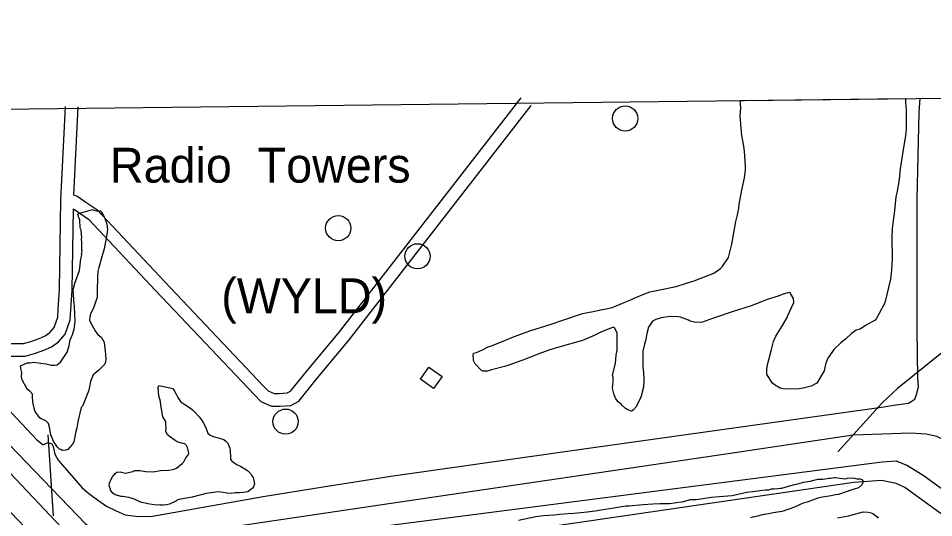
# Model space of a CAD drawing. Extents: x 3683402 to 3721514, y 487807 to 513565.
# Drawn here: x 3700574 to 3702752, y 510583 to 511772 of the extents above; entities that cross this region are included whole.
import ezdxf

# ---------------------------------------------------------------- set-up
doc = ezdxf.new("R2010")
doc.units = 0
for name, color, linetype in [('V-BLDG-OTLN', 7, 'Continuous'), ('V-GRID-FRAM', 7, 'Continuous'), ('V-LEVE-TOET', 7, 'Continuous'), ('V-ROAD-CNTR', 7, 'Continuous'), ('V-SITE-VEGE', 7, 'Continuous'), ('V-TOPO-SHOR', 7, 'Continuous'), ('V-TOPO-TOWR', 7, 'Continuous'), ('V-TOPO-TOWR-IDEN', 7, 'Continuous'), ('V-UTIL-LINE', 7, 'Continuous')]:
    doc.layers.add(name, color=color, linetype=linetype)

msp = doc.modelspace()

# ---------------------------------------------------------------- linework, layer by layer
at = {"layer": 'V-BLDG-OTLN'}
msp.add_lwpolyline([(3701562, 510890.6), (3701530.7, 510912.5), (3701550.8, 510941.2), (3701582.1, 510919.3)], close=True, dxfattribs=at)
at = {"layer": 'V-GRID-FRAM'}
msp.add_lwpolyline([(3687448, 511403.5), (3719130.8, 511772.1), (3719350.3, 493590.7), (3687651.7, 493221.8), (3687448, 511403.5)], dxfattribs=at)
at = {"layer": 'V-LEVE-TOET'}
for points in [[(3703957.8, 509729.9), (3702683.1, 510654.5), (3702663.2, 510664.5), (3702627.6, 510671.7), (3702562.1, 510667), (3700887.3, 510422.1), (3700761.2, 510410.4), (3700735.6, 510413.3), (3700720, 510422.6), (3699648.8, 511545.4)], [(3699737, 511546.5), (3700239, 511021.5), (3700730.9, 510501.6), (3700752.2, 510485.2), (3700775.7, 510477.3), (3702629.2, 510715.9), (3702662.7, 510717.9), (3702689.7, 510707.2), (3702727.4, 510684.3), (3703765.4, 509932.7), (3703987.1, 509768.3)]]:
    msp.add_lwpolyline(points, dxfattribs=at)
at = {"layer": 'V-ROAD-CNTR'}
for points in [[(3700704.7, 511318.4), (3700717.7, 511309.5), (3700740.8, 511294), (3700900.5, 511124.1), (3701135.5, 510875.6), (3701151.2, 510859.2), (3701176.5, 510848.8), (3701195.1, 510848.4), (3701222.1, 510850.4), (3701241.3, 510860.7), (3701282.4, 510911.7), (3701361.1, 511006.6), (3701794.2, 511564.4)], [(3700705.6, 511350.8), (3700713, 511349.2), (3700734.6, 511334.2), (3700760.3, 511317), (3700922.4, 511144.7), (3701157.2, 510896.3), (3701168.5, 510884.6), (3701182.8, 510878.7), (3701194.4, 510878.4), (3701213.6, 510879.9), (3701221.8, 510884.2), (3701259.2, 510930.7), (3701337.7, 511025.4), (3701770.5, 511582.8)], [(3700205.8, 511075.8), (3700305.2, 511160.4), (3700323.3, 511158.9), (3700349.1, 511150.5), (3700475.6, 511016.8), (3700494.3, 511009), (3700523.7, 511001), (3700551.1, 510997.8), (3700569, 510997.6), (3700586.3, 510997.6), (3700603.5, 511002.2), (3700623, 511009.3), (3700637.6, 511016), (3700649.1, 511024.2), (3700658.7, 511035.4), (3700667.5, 511060.2), (3700668.6, 511079.4), (3700671.5, 511126), (3700675, 511339.3), (3700686.2, 511561.7)], [(3700705.6, 511350.8), (3700716.2, 511561.2)], [(3700225.3, 511053), (3700315.1, 511129.5), (3700317.3, 511129.3), (3700332.6, 511124.3), (3700458.2, 510991.6), (3700484.5, 510980.5), (3700518, 510971.5), (3700549.1, 510967.8), (3700568.9, 510967.6), (3700590.3, 510967.7), (3700612.5, 510973.6), (3700634.3, 510981.5), (3700652.6, 510989.9), (3700669.5, 511001.8), (3700685.1, 511020.1), (3700697.2, 511054.2), (3700698.5, 511077.6), (3700701.5, 511124.8), (3700704.7, 511318.4)]]:
    msp.add_lwpolyline(points, dxfattribs=at)
at = {"layer": 'V-SITE-VEGE'}
for p, q in [((3702291.6, 511576.2), (3702685.2, 511580.8)), ((3702292.9, 511558.8), (3702291.6, 511576.2)), ((3702291.6, 511576.2), (3702291.6, 511576.2)), ((3702685.2, 511580.8), (3702685.2, 511572.3)), ((3702685.2, 511572.3), (3702686.5, 511553.6)), ((3702291.5, 511538.8), (3702292.9, 511558.8)), ((3702686.5, 511553.6), (3702686.4, 511508.2)), ((3702294.1, 511510.8), (3702291.5, 511538.8)), ((3702295.3, 511493.4), (3702294.1, 511510.8)), ((3702686.4, 511508.2), (3702685, 511492.2)), ((3702299.3, 511472.1), (3702295.3, 511493.4)), ((3702685, 511492.2), (3702680.9, 511469.6)), ((3702301.9, 511456), (3702299.3, 511472.1)), ((3702304.5, 511420), (3702301.9, 511456)), ((3702680.9, 511469.6), (3702672.7, 511413.5)), ((3702301.7, 511392), (3702304.4, 511410.7)), ((3702304.4, 511410.7), (3702304.5, 511420)), ((3702672.7, 511413.5), (3702670, 511388.2)), ((3702296.3, 511366.6), (3702301.7, 511392)), ((3702289.5, 511329.3), (3702296.3, 511366.6)), ((3702670, 511388.2), (3702664.5, 511356.2)), ((3702661.8, 511346.9), (3702657.7, 511306.8)), ((3702664.5, 511356.2), (3702661.8, 511346.9)), ((3702288.1, 511320), (3702289.5, 511329.3)), ((3702281.4, 511288), (3702285.4, 511304)), ((3702285.4, 511304), (3702288.1, 511320)), ((3702657.7, 511306.8), (3702656.4, 511296.2)), ((3702271.9, 511234.6), (3702281.4, 511288)), ((3702656.4, 511296.2), (3702653.6, 511270.8)), ((3702653.6, 511270.8), (3702652.2, 511250.8)), ((3702652.2, 511250.8), (3702653.4, 511198.8)), ((3702263.8, 511202.6), (3702271.9, 511234.6)), ((3702249, 511180), (3702263.8, 511202.6)), ((3702653.4, 511198.8), (3702652, 511172.1)), ((3702229, 511165.4), (3702245, 511176)), ((3702245, 511176), (3702249, 511180)), ((3702652, 511172.1), (3702649.2, 511150.7)), ((3702182.2, 511146.8), (3702229, 511165.4)), ((3702649.2, 511150.7), (3702635.7, 511094.7)), ((3702100.7, 511125.7), (3702139.5, 511133.6)), ((3702139.5, 511133.6), (3702163.5, 511141.5)), ((3702163.5, 511141.5), (3702182.2, 511146.8)), ((3702031.3, 511101.9), (3702039.3, 511105.9)), ((3702039.3, 511105.9), (3702062, 511115.2)), ((3702062, 511115.2), (3702076.7, 511120.5)), ((3702076.7, 511120.5), (3702100.7, 511125.7)), ((3702382.2, 511110.2), (3702355.5, 511102.3)), ((3702391.6, 511114.2), (3702382.2, 511110.2)), ((3702405, 511118.1), (3702391.6, 511114.2)), ((3702410.3, 511119.4), (3702405, 511118.1)), ((3702411.6, 511116.8), (3702410.3, 511119.4)), ((3702418.3, 511104.7), (3702411.6, 511116.8)), ((3701968.5, 511079.4), (3701987.2, 511083.4)), ((3701987.2, 511083.4), (3702015.2, 511095.3)), ((3702015.2, 511095.3), (3702031.3, 511101.9)), ((3702318.1, 511087.7), (3702272.7, 511073.2)), ((3702338.2, 511095.6), (3702318.1, 511087.7)), ((3702355.5, 511102.3), (3702338.2, 511095.6)), ((3702404.8, 511064.7), (3702419.6, 511095.4)), ((3702419.6, 511095.4), (3702418.3, 511104.7)), ((3702635.7, 511094.7), (3702622.3, 511069.4)), ((3701869.7, 511053), (3701916.4, 511068.9)), ((3701916.4, 511068.9), (3701941.8, 511074.2)), ((3701941.8, 511074.2), (3701959.1, 511078.1)), ((3701959.1, 511078.1), (3701968.5, 511079.4)), ((3702124.6, 511061.6), (3702103.2, 511059)), ((3702144.6, 511061.5), (3702124.6, 511061.6)), ((3702149.9, 511060.2), (3702144.6, 511061.5)), ((3702272.7, 511073.2), (3702232.6, 511059.9)), ((3702403.4, 511059.4), (3702404.8, 511064.7)), ((3702622.3, 511069.4), (3702615.6, 511056.1)), ((3701790.9, 511027.9), (3701841.6, 511043.8)), ((3701841.6, 511043.8), (3701869.7, 511053)), ((3702083.2, 511051), (3702073.8, 511036.4)), ((3702091.2, 511055), (3702083.2, 511051)), ((3702103.2, 511059), (3702091.2, 511055)), ((3702168.6, 511053.5), (3702149.9, 511060.2)), ((3702172.6, 511050.8), (3702168.6, 511053.5)), ((3702183.2, 511048.1), (3702172.6, 511050.8)), ((3702199.2, 511048), (3702183.2, 511048.1)), ((3702226, 511057.3), (3702199.2, 511048)), ((3702232.6, 511059.9), (3702226, 511057.3)), ((3702376.6, 511015.5), (3702392.7, 511040.8)), ((3702392.7, 511040.8), (3702403.4, 511059.4)), ((3702590.2, 511040.2), (3702576.8, 511032.2)), ((3702612.9, 511053.4), (3702590.2, 511040.2)), ((3702615.6, 511056.1), (3702612.9, 511053.4)), ((3701748.1, 511012), (3701773.5, 511021.3)), ((3701773.5, 511021.3), (3701790.9, 511027.9)), ((3701960.3, 511024.7), (3701944.3, 511016.8)), ((3701989.7, 511036.7), (3701960.3, 511024.7)), ((3701992.4, 511035.3), (3701989.7, 511036.7)), ((3701999, 511023.3), (3701992.4, 511035.3)), ((3701998.9, 510981.9), (3701999, 511023.3)), ((3702069.7, 511021.7), (3702067, 511007.1)), ((3702073.8, 511036.4), (3702069.7, 511021.7)), ((3702556.8, 511021.6), (3702542.1, 511008.3)), ((3702567.5, 511029.6), (3702556.8, 511021.6)), ((3702574.2, 511030.9), (3702567.5, 511029.6)), ((3702576.8, 511032.2), (3702574.2, 511030.9)), ((3701700, 510992.2), (3701733.4, 511005.4)), ((3701733.4, 511005.4), (3701748.1, 511012)), ((3701916.2, 511004.9), (3701860.1, 510989)), ((3701944.3, 511016.8), (3701916.2, 511004.9)), ((3702064.3, 510996.4), (3702060.3, 510979.1)), ((3702067, 511007.1), (3702064.3, 510996.4)), ((3702365.8, 510983.5), (3702371.2, 511002.1)), ((3702371.2, 511002.1), (3702376.6, 511015.5)), ((3702531.4, 510999), (3702515.3, 510984.3)), ((3702542.1, 511008.3), (3702531.4, 510999)), ((3701655.9, 510968.3), (3701657.3, 510974.9)), ((3701657.3, 510974.9), (3701663.9, 510976.3)), ((3701663.9, 510976.3), (3701678.6, 510982.9)), ((3701678.6, 510982.9), (3701692, 510989.5)), ((3701692, 510989.5), (3701700, 510992.2)), ((3701818.7, 510975.8), (3701772, 510957.2)), ((3701838.8, 510982.4), (3701818.7, 510975.8)), ((3701860.1, 510989), (3701838.8, 510982.4)), ((3701996.2, 510969.9), (3701998.9, 510981.9)), ((3702060.3, 510979.1), (3702060.1, 510941.7)), ((3702357.7, 510950.1), (3702365.8, 510983.5)), ((3702515.3, 510984.3), (3702500.6, 510963)), ((3701657.2, 510961.6), (3701655.9, 510968.3)), ((3701657.2, 510957.6), (3701657.2, 510961.6)), ((3701661.2, 510949.6), (3701657.2, 510957.6)), ((3701772, 510957.2), (3701738.6, 510945.3)), ((3701994.8, 510949.9), (3701996.2, 510969.9)), ((3702500.6, 510963), (3702495.2, 510951)), ((3701675.8, 510933.5), (3701661.2, 510949.6)), ((3701679.8, 510932.2), (3701675.8, 510933.5)), ((3701690.5, 510932.1), (3701679.8, 510932.2)), ((3701699.8, 510934.8), (3701690.5, 510932.1)), ((3701730.6, 510942.7), (3701699.8, 510934.8)), ((3701738.6, 510945.3), (3701730.6, 510942.7)), ((3701988, 510921.9), (3701994.8, 510949.9)), ((3702060.1, 510941.7), (3702061.4, 510929.7)), ((3702355, 510936.8), (3702357.7, 510950.1)), ((3702355, 510923.5), (3702355, 510936.8)), ((3702491.1, 510932.4), (3702473.7, 510903.1)), ((3702493.8, 510944.4), (3702491.1, 510932.4)), ((3702495.2, 510951), (3702493.8, 510944.4)), ((3701989.4, 510917.9), (3701988, 510921.9)), ((3701989.3, 510907.2), (3701989.4, 510917.9)), ((3702062.7, 510911), (3702061.3, 510893.7)), ((3702061.4, 510929.7), (3702062.7, 510911)), ((3702368.3, 510903.4), (3702355, 510923.5)), ((3701987.9, 510891.2), (3701989.3, 510907.2)), ((3701991.9, 510875.2), (3701987.9, 510891.2)), ((3702061.3, 510893.7), (3702055.9, 510872.3)), ((3702373.6, 510899.4), (3702368.3, 510903.4)), ((3702386.9, 510891.3), (3702373.6, 510899.4)), ((3702397.6, 510888.6), (3702386.9, 510891.3)), ((3702432.3, 510889.9), (3702397.6, 510888.6)), ((3702441.6, 510891.2), (3702432.3, 510889.9)), ((3702460.3, 510896.4), (3702441.6, 510891.2)), ((3702473.7, 510903.1), (3702460.3, 510896.4)), ((3701993.2, 510871.2), (3701991.9, 510875.2)), ((3701995.9, 510865.8), (3701993.2, 510871.2)), ((3702001.2, 510859.1), (3701995.9, 510865.8)), ((3702054.6, 510868.3), (3702043.8, 510847)), ((3702055.9, 510872.3), (3702054.6, 510868.3)), ((3702009.2, 510852.4), (3702001.2, 510859.1)), ((3702010.5, 510849.8), (3702009.2, 510852.4)), ((3702018.5, 510843.1), (3702010.5, 510849.8)), ((3702043.8, 510847), (3702037.1, 510839)), ((3702022.5, 510840.4), (3702018.5, 510843.1)), ((3702033.1, 510836.4), (3702022.5, 510840.4)), ((3702037.1, 510839), (3702033.1, 510836.4))]:
    msp.add_line(p, q, dxfattribs=at)
for points in [[(3700777.9, 511000.7), (3700778.7, 510992.7), (3700780.5, 510979.5), (3700781.3, 510971.5), (3700782.2, 510960), (3700781.3, 510953.8), (3700779.5, 510948.5), (3700765.3, 510934.4), (3700755.5, 510926.4), (3700752, 510922.9), (3700745.7, 510907), (3700743, 510894.6), (3700740.4, 510884), (3700731.4, 510860.2), (3700726.1, 510848.7), (3700723.4, 510845.1), (3700716.3, 510815.1), (3700714.5, 510806.2), (3700712.7, 510796.5), (3700710.9, 510788.5), (3700705.5, 510763.8), (3700702.8, 510757.6), (3700691.3, 510745.2), (3700686.8, 510743.5), (3700678.9, 510742.6), (3700674.5, 510745.3), (3700671.8, 510746.2), (3700666.5, 510751.5), (3700662.1, 510757.7), (3700658.6, 510763), (3700652.4, 510777.2), (3700650.7, 510779), (3700649.8, 510789.6), (3700648.1, 510798.5), (3700645.4, 510807.3), (3700639.3, 510813.5), (3700627.8, 510818), (3700625.1, 510820.7), (3700617.2, 510831.3), (3700612.8, 510837.5), (3700611.9, 510841.1), (3700611.1, 510843.7), (3700608.4, 510857.9), (3700607.6, 510872), (3700607.6, 510877.3), (3700601.4, 510884.4), (3700594.4, 510888.9), (3700582.1, 510912.8), (3700581.2, 510918.1), (3700582.1, 510928.7), (3700579.5, 510938.5), (3700578.6, 510944.7), (3700594.6, 510951.7), (3700600.8, 510951.7), (3700607, 510952.6), (3700609.6, 510953.4), (3700632.6, 510949.8), (3700639.7, 510948.9), (3700649.4, 510947.1), (3700652.1, 510946.2), (3700660.9, 510946.2), (3700666.2, 510947.1), (3700674.2, 510953.2), (3700688.4, 510974.4), (3700690.2, 510977.1), (3700691.1, 510979.7), (3700694.7, 510993), (3700697.4, 511006.3), (3700700.1, 511013.3), (3700701.8, 511016.9), (3700706.3, 511031.9), (3700708.1, 511043.4), (3700709, 511049.6), (3700708.2, 511069.9), (3700707.3, 511083.2), (3700707.4, 511087.6), (3700706.5, 511092.1), (3700703.9, 511124.8), (3700705.7, 511131.9), (3700709.3, 511143.4), (3700710.2, 511147.8), (3700719.1, 511171.7), (3700720, 511177.9), (3700722.7, 511199.1), (3700723.6, 511202.6), (3700724.5, 511208.8), (3700723.7, 511211.5), (3700725.4, 511217.7), (3700724.6, 511220.3), (3700724.6, 511237.1), (3700723.8, 511246.9), (3700724.7, 511250.4), (3700723.8, 511256.6), (3700722.9, 511268.1), (3700721.2, 511273.4), (3700720.4, 511292), (3700718.6, 511296.4), (3700716.8, 511299.1), (3700716.9, 511301.7), (3700715.1, 511305.3), (3700716.9, 511307)], [(3700716.9, 511307), (3700750.5, 511316.7), (3700753.2, 511314.9), (3700759.4, 511314), (3700768.2, 511314), (3700772.6, 511308.7), (3700776.1, 511302.4), (3700778.8, 511298), (3700784, 511282.1), (3700785.8, 511268.8), (3700784.9, 511263.5), (3700783.1, 511247.6), (3700779.5, 511231.7), (3700777.7, 511222.8), (3700772.3, 511204.2), (3700765.1, 511178.6), (3700763.3, 511168.9), (3700762.4, 511157.4), (3700762.4, 511150.3), (3700761.5, 511127.3), (3700761.4, 511106.9), (3700759.6, 511103.4), (3700752.5, 511082.2), (3700746.2, 511069.8), (3700743.6, 511061.9), (3700743.5, 511052.1), (3700757.6, 511026.4), (3700762.9, 511019.3), (3700771.7, 511012.2), (3700777.9, 511000.7)], [(3701119.4, 510695.3), (3701126.4, 510688.2), (3701128.2, 510684.6), (3701132.6, 510678.4), (3701136.1, 510663.4), (3701133.4, 510656.3), (3701130.8, 510652.8), (3701120.1, 510644.8), (3701108.6, 510643.1), (3701099.8, 510642.2), (3701090, 510642.3), (3701081.2, 510640.5), (3701069.7, 510641.5), (3701061.7, 510643.2), (3701049.3, 510644.2), (3701021, 510640.7), (3700987.4, 510632), (3700960.8, 510626.7), (3700952.8, 510625), (3700950.2, 510623.2), (3700946.6, 510621.5), (3700933.3, 510615.3), (3700926.2, 510613.6), (3700918.3, 510612.7), (3700910.3, 510612.7), (3700897, 510613.7), (3700882, 510615.5), (3700875.8, 510617.3), (3700867.9, 510619.1), (3700862.6, 510620.8), (3700854.6, 510624.4), (3700852, 510626.2), (3700845.8, 510628.9), (3700836.9, 510630.7), (3700831.6, 510631.6), (3700822.8, 510633.4), (3700818.4, 510633.4), (3700804.2, 510637), (3700798.9, 510641.4), (3700792.7, 510648.5), (3700792.7, 510651.1), (3700790.1, 510659.1), (3700791, 510665.3), (3700794.6, 510675), (3700798.1, 510680.3), (3700804.4, 510688.3), (3700807.9, 510690.9), (3700815.9, 510691.8), (3700829.1, 510689.1), (3700846, 510692.6), (3700851.3, 510695.2), (3700862.8, 510695.2), (3700876.9, 510692.5), (3700895.5, 510692.4), (3700912.3, 510695), (3700931.8, 510695.9), (3700940.7, 510697.6), (3700944.2, 510698.5), (3700950.4, 510701.1), (3700963.7, 510711.7), (3700965.5, 510713.4), (3700967.3, 510716.1), (3700972.6, 510725.8), (3700977, 510731.1), (3700979.7, 510736.4), (3700976.2, 510749.7), (3700973.6, 510755), (3700970, 510758.6), (3700962.1, 510760.4), (3700954.1, 510763), (3700947.1, 510766.6), (3700941.8, 510771), (3700939.1, 510771.9), (3700928.5, 510779.9), (3700925, 510788.8), (3700925.9, 510797.6), (3700925, 510802.1), (3700925.1, 510810), (3700923.3, 510814.4), (3700918, 510823.3), (3700912.8, 510850.8), (3700911.9, 510859.6), (3700908.4, 510872.9), (3700906.7, 510893.2), (3700908.5, 510897.7), (3700942.1, 510890.5), (3700943, 510887.8), (3700945.6, 510884.3), (3700949.2, 510877.2), (3700953.6, 510869.2), (3700959.7, 510859.5), (3700965.9, 510855), (3700970.3, 510852.4), (3700983.6, 510843.5), (3700988, 510839.9), (3700993.3, 510834.6), (3701004.7, 510822.2), (3701009.2, 510816.8), (3701010.9, 510813.3), (3701013.6, 510809.7), (3701018.8, 510799.1)], [(3701018.8, 510799.1), (3701025, 510784), (3701030.3, 510779.6), (3701033.8, 510777.8), (3701040.9, 510775.2), (3701063, 510768.9), (3701067.4, 510765.3), (3701072.7, 510760), (3701077.1, 510748.5), (3701077.9, 510742.3), (3701078.8, 510728.1), (3701078.8, 510721.1), (3701082.3, 510716.6), (3701085.8, 510714.8), (3701094.7, 510708.6), (3701102.6, 510705.9), (3701119.4, 510695.3)], [(3701764.4, 510577.3), (3701805.1, 510585.5), (3701823.4, 510587.9), (3701849.1, 510589.5), (3701862.4, 510591.1), (3701882.4, 510592.7), (3701895.7, 510593.5), (3701927.3, 510596.7), (3701946.4, 510599.2), (3701959.7, 510601.6), (3701991.3, 510606.5), (3702019.5, 510611.4), (3702027, 510611.4), (3702061.1, 510614.6), (3702083.5, 510616.2), (3702100.1, 510617), (3702123.4, 510616.9), (3702134.2, 510618.5), (3702157.5, 510621.8), (3702172.4, 510625.9), (3702186.6, 510625.8), (3702223.1, 510631.5), (3702241.4, 510633.1), (3702272.2, 510635.5), (3702300.4, 510642.1), (3702306.3, 510643.8), (3702322.1, 510645.4), (3702338.7, 510647.8), (3702352, 510649.4), (3702359.5, 510649.4), (3702366.1, 510651.9), (3702371.9, 510651.9), (3702381.1, 510652.7), (3702387.7, 510653.5), (3702391, 510653.5), (3702406.8, 510657.6), (3702421, 510661.7), (3702431.8, 510664.1), (3702442.6, 510667.4), (3702458.4, 510669.9), (3702466.7, 510672.3), (3702476.7, 510674.8), (3702488.3, 510674.8), (3702503.3, 510677.2), (3702507.4, 510677.2), (3702511.6, 510678), (3702514.9, 510678.8), (3702518.2, 510678.8), (3702534.8, 510676.3), (3702543.1, 510675.4), (3702547.3, 510677.1), (3702556.4, 510677.9), (3702563.9, 510677), (3702568.9, 510675.4), (3702577.2, 510675.3), (3702581.4, 510673.7), (3702583.8, 510670.3), (3702583.8, 510667), (3702581.3, 510661.2), (3702573, 510653.7), (3702552.2, 510648), (3702546.4, 510645.5), (3702525.6, 510638.1), (3702518.1, 510637.3), (3702508.1, 510634.8), (3702487.3, 510631.6), (3702476.5, 510629.1)], [(3702476.5, 510629.1), (3702450.8, 510620.1), (3702444.1, 510618.4), (3702435.8, 510615.1), (3702428.3, 510611), (3702418.3, 510606.9), (3702410, 510603.6), (3702405.8, 510602.7), (3702402.5, 510601.9), (3702395.9, 510599.4), (3702390.9, 510597.8), (3702375.9, 510595.4), (3702370.1, 510594.5), (3702360.1, 510592.1), (3702344.3, 510589.6), (3702333.5, 510586.3), (3702325.2, 510584.7), (3702316, 510582.2)], [(3702523.6, 510582.8), (3702549, 510587.3), (3702584.3, 510597), (3702596.4, 510596.4), (3702603.3, 510594.1), (3702607.4, 510592.9), (3702616.6, 510586), (3702620, 510581.9)]]:
    msp.add_lwpolyline(points, dxfattribs=at)
at = {"layer": 'V-TOPO-SHOR'}
for points in [[(3699945.5, 511484.8), (3700617.7, 510768.6), (3700632.6, 510756.4), (3700635.4, 510757.9), (3700644.7, 510762.1), (3700653.2, 510758.5), (3700656.8, 510752.8), (3700660.3, 510734.3), (3700668.8, 510720), (3700725.6, 510653.6), (3700741.2, 510640.8), (3700762.5, 510625.7), (3700783.8, 510610), (3700806.6, 510599.3), (3700827.9, 510589.9), (3700859.9, 510585.6), (3700893.4, 510586.2), (3701156.3, 510633.1), (3701299.5, 510656.1), (3701460.5, 510682), (3701936.4, 510749.6), (3702633.8, 510846.5), (3702657.3, 510850.7), (3702680.1, 510854.2), (3702692.2, 510855.6), (3702707.2, 510865.5), (3702711.5, 510876.2), (3702715.8, 510894.7), (3702714.4, 510915.3), (3702712.7, 511030.7), (3702712.9, 511341.8), (3702717.8, 511548.3), (3702719.9, 511581.2)], [(3702956.1, 510641.5), (3702800.5, 510755.9), (3702759.3, 510776), (3702734.4, 510781.8), (3702697.3, 510784), (3702560.6, 510779.4), (3702257.8, 510734.1), (3701482.8, 510619.6), (3701048.2, 510555.5), (3700881.5, 510528.2), (3700823.1, 510522), (3700790.4, 510528.5), (3700771.1, 510535.7), (3700734.2, 510567.1), (3700147.2, 511177), (3699801.6, 511547.2)]]:
    msp.add_lwpolyline(points, dxfattribs=at)
at = {"layer": 'V-TOPO-TOWR'}
for p, q in [((3702018, 511533.5), (3702018, 511533.5)), ((3701335.1, 511272.3), (3701335.1, 511272.3)), ((3701523.6, 511205.4), (3701523.6, 511205.4)), ((3701209.8, 510811.6), (3701209.8, 510811.6))]:
    msp.add_line(p, q, dxfattribs=at)
for centre in [(3702018, 511533.5), (3701335.1, 511272.3), (3701523.6, 511205.4), (3701209.8, 510811.6)]:
    msp.add_circle(centre, 30, dxfattribs=at)
at = {"layer": 'V-UTIL-LINE'}
msp.add_line((3700643.9, 510780.2), (3700656.8, 510587.2), dxfattribs=at)
msp.add_lwpolyline([(3702815.7, 511011.5), (3702665.8, 510890.9), (3702630.1, 510857.5), (3702524.3, 510739.6)], dxfattribs=at)

# ---------------------------------------------------------------- texts
at = {"layer": 'V-TOPO-TOWR-IDEN'}
for s, p in [('Radio  Towers', (3700791.8, 511380.8)), ('(WYLD)', (3701056.7, 511069.9))]:
    msp.add_text(s, height=83, dxfattribs=at).set_placement(p)

doc.saveas('drawing.dxf')
